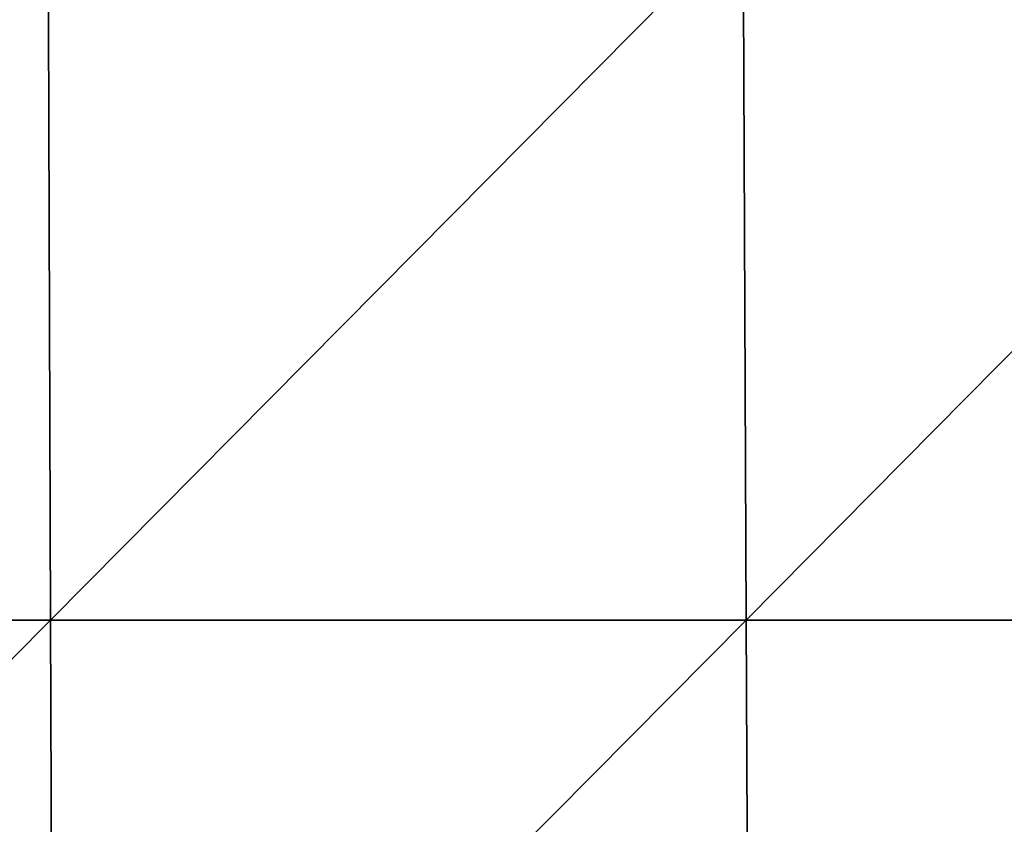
# Model space of a CAD drawing. Header units: millimetres. Extents: x -125 to 125, y -4 to 53.
# Tile 319 of 446: x 53 to 70, y 12 to 25. Entities that reach past the tile are written whole.
import ezdxf

# ---------------------------------------------------------------- set-up
doc = ezdxf.new("R2010")
doc.units = ezdxf.units.MM
doc.header["$LTSCALE"] = 65.185185
doc.layers.add('507', color=7, linetype='CONTINUOUS')
doc.layers.add('509', color=7, linetype='CONTINUOUS')

msp = doc.modelspace()

# ---------------------------------------------------------------- linework, layer by layer
at = {"layer": '507', "color": 7, "linetype": 'CONTINUOUS'}
for points in [[(53.47, 27.182, 124.763), (41.588, 27.182, 124.763), (41.622, 15.236, 124.867), (53.47, 27.182, 124.763)], [(53.47, 27.182, 124.763), (41.622, 15.236, 124.867), (53.514, 15.236, 124.867), (53.47, 27.182, 124.763)], [(65.352, 27.182, 124.763), (53.47, 27.182, 124.763), (53.514, 15.236, 124.867), (65.352, 27.182, 124.763)], [(65.352, 27.182, 124.763), (53.514, 15.236, 124.867), (65.407, 15.236, 124.867), (65.352, 27.182, 124.763)], [(77.234, 27.182, 124.763), (65.352, 27.182, 124.763), (65.407, 15.236, 124.867), (77.234, 27.182, 124.763)], [(77.234, 27.182, 124.763), (65.407, 15.236, 124.867), (77.299, 15.236, 124.867), (77.234, 27.182, 124.763)], [(41.622, 15.236, 124.867), (41.657, 3.29, 124.971), (53.514, 15.236, 124.867), (41.622, 15.236, 124.867)], [(41.657, 3.29, 124.971), (53.559, 3.29, 124.971), (53.514, 15.236, 124.867), (41.657, 3.29, 124.971)], [(53.514, 15.236, 124.867), (53.559, 3.29, 124.971), (65.407, 15.236, 124.867), (53.514, 15.236, 124.867)], [(53.559, 3.29, 124.971), (65.461, 3.29, 124.971), (65.407, 15.236, 124.867), (53.559, 3.29, 124.971)], [(65.407, 15.236, 124.867), (65.461, 3.29, 124.971), (77.299, 15.236, 124.867), (65.407, 15.236, 124.867)], [(65.461, 3.29, 124.971), (77.363, 3.29, 124.971), (77.299, 15.236, 124.867), (65.461, 3.29, 124.971)]]:
    msp.add_3dface(points, dxfattribs=at)
at = {"layer": '509', "color": 7, "linetype": 'CONTINUOUS'}
for points in [[(41.588, 27.182, -124.763), (53.47, 27.182, -124.763), (41.622, 15.236, -124.867), (41.588, 27.182, -124.763)], [(53.47, 27.182, -124.763), (53.514, 15.236, -124.867), (41.622, 15.236, -124.867), (53.47, 27.182, -124.763)], [(53.47, 27.182, -124.763), (65.352, 27.182, -124.763), (53.514, 15.236, -124.867), (53.47, 27.182, -124.763)], [(65.352, 27.182, -124.763), (65.407, 15.236, -124.867), (53.514, 15.236, -124.867), (65.352, 27.182, -124.763)], [(65.352, 27.182, -124.763), (77.234, 27.182, -124.763), (65.407, 15.236, -124.867), (65.352, 27.182, -124.763)], [(77.234, 27.182, -124.763), (77.299, 15.236, -124.867), (65.407, 15.236, -124.867), (77.234, 27.182, -124.763)], [(53.514, 15.236, -124.867), (41.657, 3.29, -124.971), (41.622, 15.236, -124.867), (53.514, 15.236, -124.867)], [(53.559, 3.29, -124.971), (41.657, 3.29, -124.971), (53.514, 15.236, -124.867), (53.559, 3.29, -124.971)], [(65.407, 15.236, -124.867), (53.559, 3.29, -124.971), (53.514, 15.236, -124.867), (65.407, 15.236, -124.867)], [(65.461, 3.29, -124.971), (53.559, 3.29, -124.971), (65.407, 15.236, -124.867), (65.461, 3.29, -124.971)], [(77.299, 15.236, -124.867), (65.461, 3.29, -124.971), (65.407, 15.236, -124.867), (77.299, 15.236, -124.867)], [(77.363, 3.29, -124.971), (65.461, 3.29, -124.971), (77.299, 15.236, -124.867), (77.363, 3.29, -124.971)]]:
    msp.add_3dface(points, dxfattribs=at)

doc.saveas('drawing.dxf')
